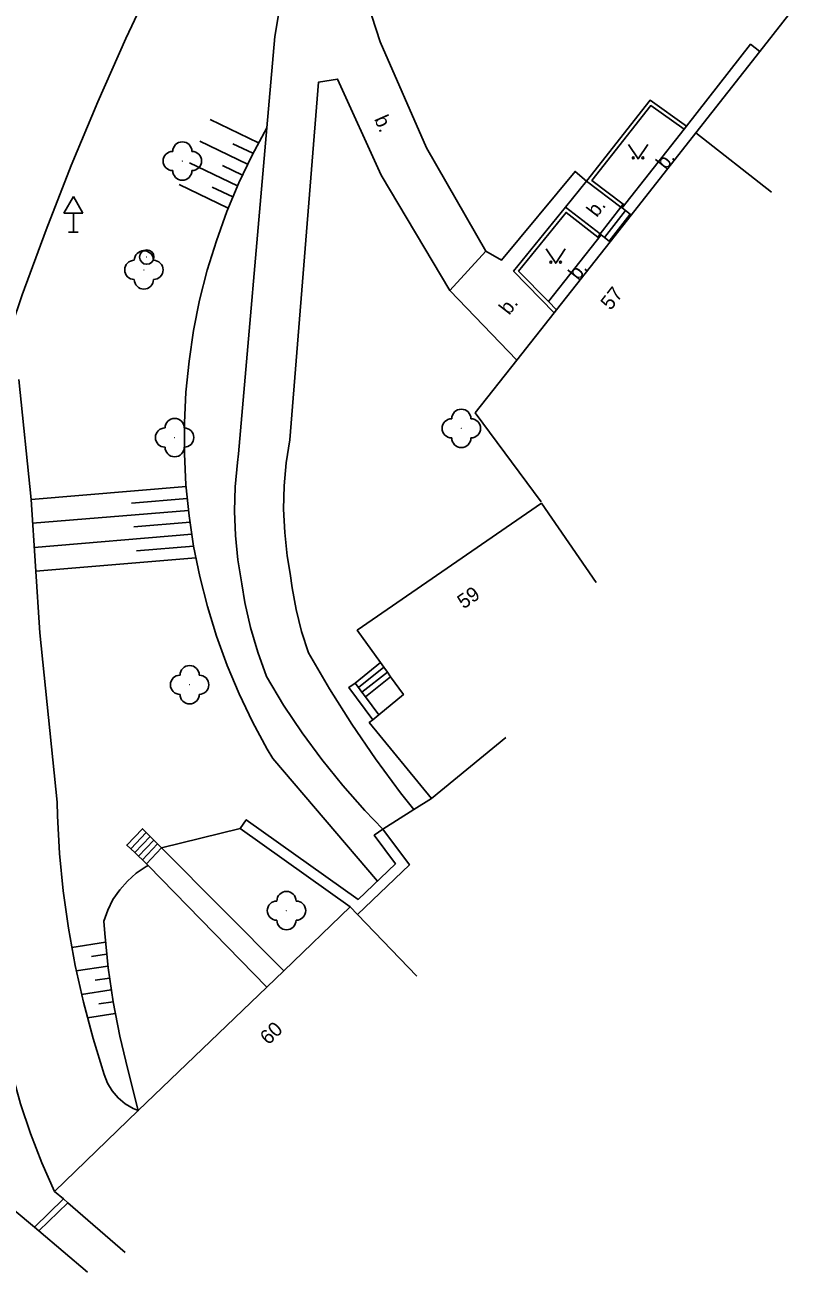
# Model space of a CAD drawing. Extents: x -582162 to -561283, y -1187583 to -1183539.
# Drawn here: x -571135.5 to -571095.4, y -1185071 to -1185006.1 of the extents above; entities that cross this region are included whole.
import ezdxf

# ---------------------------------------------------------------- set-up
doc = ezdxf.new("R2010")
doc.units = 0
for name, color, linetype in [('Vrstva 1', 7, 'Continuous'), ('Vrstva 10', 7, 'Continuous'), ('Vrstva 11', 7, 'Continuous'), ('Vrstva 12', 7, 'Continuous'), ('Vrstva 14', 7, 'Continuous'), ('Vrstva 3', 7, 'Continuous'), ('Vrstva 4', 7, 'Continuous'), ('Vrstva 6', 7, 'Continuous'), ('Vrstva 9', 7, 'Continuous')]:
    doc.layers.add(name, color=color, linetype=linetype)

# ---------------------------------------------------------------- blocks, each defined once
blk = doc.blocks.new('1.079')
at = {"layer": 'Vrstva 1'}
for radius in [0.75, 0.001]:
    blk.add_circle((0, -0.001), radius, dxfattribs=at)
blk = doc.blocks.new('3.130')
at = {"layer": 'Vrstva 1'}
blk.add_circle((0, 0), 0.001, dxfattribs=at)
for centre, start, end in [((0, 1), 0, 180), ((-1, 0), 90, 270), ((1, 0), 270, 90), ((0, -1), 180, 360)]:
    blk.add_arc(centre, 1, start, end, dxfattribs=at)
blk = doc.blocks.new('3.140')
at = {"layer": 'Vrstva 1'}
blk.add_lwpolyline([(-1, 1.5), (0, 0), (1, 1.5)], dxfattribs=at)
for centre in [(-0.5, 0.1), (0.5, 0.1)]:
    blk.add_circle(centre, 0.1, dxfattribs=at)
blk = doc.blocks.new('5.270')
at = {"layer": 'Vrstva 1'}
for p, q in [((0, 3.732), (-1, 2)), ((0, 3.732), (1, 2)), ((-1, 2), (1, 2)), ((0, 0), (0, 2)), ((-0.5, 0), (0.5, 0))]:
    blk.add_line(p, q, dxfattribs=at)

msp = doc.modelspace()

# ---------------------------------------------------------------- linework, layer by layer
at = {"layer": 'Vrstva 10'}
for points in [[(-571136.81, -1185023.55), (-571135.65, -1185020.14), (-571134.41, -1185016.77), (-571133.1, -1185013.41), (-571131.72, -1185010.09), (-571130.26, -1185006.8), (-571128.73, -1185003.55), (-571127.12, -1185000.33), (-571126.95, -1185000)], [(-571121.91, -1185000), (-571121.87, -1185000.51), (-571121.85, -1185001.92), (-571121.9, -1185003.09), (-571122.51, -1185006.69), (-571122.92, -1185011.45), (-571124.39, -1185028.42), (-571124.45, -1185028.87), (-571124.57, -1185030.14), (-571124.6, -1185031.41), (-571124.56, -1185032.68), (-571124.43, -1185033.95), (-571124.23, -1185035.2), (-571124.06, -1185036.16), (-571123.77, -1185037.47), (-571123.39, -1185038.76), (-571122.94, -1185040.02), (-571122.05, -1185041.51), (-571121.09, -1185042.95), (-571120.06, -1185044.35), (-571118.97, -1185045.7), (-571117.82, -1185047), (-571116.89, -1185047.97)], [(-571111.53, -1185017.88), (-571114.62, -1185012.49), (-571117.03, -1185006.97), (-571117.45, -1185005.63), (-571117.8, -1185004.27), (-571118.06, -1185002.89), (-571118.25, -1185001.5), (-571118.33, -1185000.62), (-571118.38, -1185000)], [(-571097.27, -1185007.48), (-571097.75, -1185007.1), (-571101.08, -1185011.37)], [(-571113.39, -1185019.93), (-571116.97, -1185013.92), (-571119.24, -1185008.91), (-571120.23, -1185009.07), (-571121.73, -1185027.69), (-571121.92, -1185028.89), (-571122.02, -1185030.1), (-571122.05, -1185031.31), (-571121.99, -1185032.53), (-571121.86, -1185033.73), (-571121.7, -1185034.65), (-571121.61, -1185035.4), (-571121.4, -1185036.54), (-571121.12, -1185037.67), (-571120.76, -1185038.78), (-571119.66, -1185040.67), (-571118.5, -1185042.51), (-571117.26, -1185044.31), (-571115.96, -1185046.07), (-571115.27, -1185046.95)], [(-571101.21, -1185011.53), (-571104.43, -1185015.62)], [(-571101.08, -1185011.37), (-571101.21, -1185011.53)], [(-571106.28, -1185014.23), (-571106.88, -1185013.72), (-571110.71, -1185018.35), (-571111.53, -1185017.88)], [(-571107.38, -1185015.59), (-571106.28, -1185014.23)], [(-571105.58, -1185016.98), (-571104.49, -1185015.58)], [(-571104.49, -1185015.58), (-571104.43, -1185015.62)], [(-571104.43, -1185015.62), (-571104.26, -1185015.76)], [(-571105.34, -1185017.17), (-571104.26, -1185015.76)], [(-571105.11, -1185017.35), (-571104.02, -1185015.95)], [(-571104.26, -1185015.76), (-571104.02, -1185015.95)], [(-571104.02, -1185015.95), (-571103.96, -1185016)], [(-571105.53, -1185017.02), (-571105.58, -1185016.98)], [(-571105.53, -1185017.02), (-571108.27, -1185020.5)], [(-571105.34, -1185017.17), (-571105.53, -1185017.02)], [(-571105.11, -1185017.35), (-571105.34, -1185017.17)], [(-571105.06, -1185017.39), (-571105.11, -1185017.35)], [(-571113.39, -1185019.93), (-571111.53, -1185017.88)], [(-571109.91, -1185023.55), (-571113.39, -1185019.93)], [(-571118.33, -1185040.36), (-571117.01, -1185039.3)], [(-571118.15, -1185040.6), (-571116.83, -1185039.54)], [(-571117.97, -1185040.84), (-571116.65, -1185039.79)], [(-571117.79, -1185041.08), (-571116.48, -1185040.03)], [(-571129.2, -1185048.15), (-571129.4, -1185047.95), (-571130.21, -1185048.8), (-571130, -1185048.99)], [(-571129.2, -1185048.15), (-571130, -1185048.99)], [(-571129, -1185048.35), (-571129.2, -1185048.15)], [(-571129, -1185048.35), (-571129.8, -1185049.19)], [(-571128.8, -1185048.55), (-571129.6, -1185049.38)], [(-571128.61, -1185048.74), (-571129.39, -1185049.57)], [(-571128.8, -1185048.55), (-571129, -1185048.35)], [(-571128.61, -1185048.74), (-571128.8, -1185048.55)], [(-571128.4, -1185048.95), (-571128.61, -1185048.74)], [(-571130, -1185048.99), (-571129.8, -1185049.19)], [(-571129.8, -1185049.19), (-571129.6, -1185049.38)], [(-571129.6, -1185049.38), (-571129.39, -1185049.57)], [(-571129.18, -1185049.77), (-571128.4, -1185048.95)], [(-571122.04, -1185055.35), (-571128.4, -1185048.95)], [(-571129.39, -1185049.57), (-571129.18, -1185049.77)], [(-571129.18, -1185049.77), (-571129.09, -1185049.86), (-571122.92, -1185056.2)]]:
    msp.add_lwpolyline(points, dxfattribs=at)
at = {"layer": 'Vrstva 12'}
for points in [[(-571125.87, -1185011.02), (-571123.36, -1185012.23)], [(-571126.41, -1185012.15), (-571123.93, -1185013.34)], [(-571124.69, -1185012.28), (-571123.65, -1185012.78)], [(-571126.95, -1185013.28), (-571124.45, -1185014.48)], [(-571125.23, -1185013.41), (-571124.19, -1185013.91)], [(-571127.49, -1185014.4), (-571124.94, -1185015.63)], [(-571125.77, -1185014.54), (-571124.7, -1185015.05)], [(-571135.19, -1185030.8), (-571127.12, -1185030.12)], [(-571129.97, -1185030.99), (-571127.07, -1185030.75)], [(-571135.11, -1185032.04), (-571127, -1185031.37)], [(-571129.84, -1185032.23), (-571126.92, -1185031.99)], [(-571135.03, -1185033.3), (-571126.83, -1185032.61)], [(-571129.71, -1185033.48), (-571126.73, -1185033.23)], [(-571134.95, -1185034.54), (-571126.62, -1185033.85)], [(-571133.07, -1185054.13), (-571131.32, -1185053.86)], [(-571132.04, -1185054.6), (-571131.26, -1185054.48)], [(-571132.84, -1185055.35), (-571131.19, -1185055.1)], [(-571131.85, -1185055.83), (-571131.11, -1185055.72)], [(-571132.56, -1185056.58), (-571131.02, -1185056.34)], [(-571131.66, -1185057.07), (-571130.92, -1185056.96)], [(-571132.26, -1185057.79), (-571130.81, -1185057.57)]]:
    msp.add_lwpolyline(points, dxfattribs=at)
at = {"layer": 'Vrstva 4'}
for points in [[(-571095.38, -1185005.06), (-571097.27, -1185007.48)], [(-571097.27, -1185007.48), (-571100.59, -1185011.72)], [(-571100.59, -1185011.72), (-571103.96, -1185016)], [(-571096.65, -1185014.8), (-571100.59, -1185011.72)], [(-571103.96, -1185016), (-571105.06, -1185017.39)], [(-571105.06, -1185017.39), (-571107.85, -1185020.93)], [(-571107.97, -1185021.09), (-571109.91, -1185023.55)], [(-571107.85, -1185020.93), (-571107.97, -1185021.09)], [(-571109.91, -1185023.55), (-571112.08, -1185026.3)], [(-571112.08, -1185026.3), (-571108.64, -1185030.92)], [(-571105.79, -1185035.12), (-571108.63, -1185031), (-571118.22, -1185037.61), (-571117.01, -1185039.3)], [(-571117.01, -1185039.3), (-571116.83, -1185039.54)], [(-571116.83, -1185039.54), (-571116.65, -1185039.79)], [(-571116.48, -1185040.03), (-571115.81, -1185040.96), (-571117.1, -1185042.02)], [(-571116.65, -1185039.79), (-571116.48, -1185040.03)], [(-571117.41, -1185042.28), (-571117.59, -1185042.42), (-571114.36, -1185046.37)], [(-571117.1, -1185042.02), (-571117.41, -1185042.28)], [(-571114.36, -1185046.37), (-571110.49, -1185043.2)], [(-571118.58, -1185052.02), (-571122.04, -1185055.35)], [(-571118.2, -1185052.42), (-571118.58, -1185052.02)], [(-571115.11, -1185055.62), (-571118.2, -1185052.42)], [(-571122.04, -1185055.35), (-571122.92, -1185056.2)], [(-571122.92, -1185056.2), (-571129.61, -1185062.62), (-571133.97, -1185066.83), (-571133.51, -1185067.22)], [(-571133.51, -1185067.22), (-571133.28, -1185067.42)], [(-571133.28, -1185067.42), (-571130.29, -1185070.01)], [(-571136.07, -1185067.81), (-571135.02, -1185068.69)], [(-571135.02, -1185068.69), (-571134.79, -1185068.88)], [(-571134.79, -1185068.88), (-571132.25, -1185071.03)]]:
    msp.add_lwpolyline(points, dxfattribs=at)
at = {"layer": 'Vrstva 9'}
for points in [[(-571101.08, -1185011.37), (-571102.98, -1185010.02), (-571106.28, -1185014.23)], [(-571104.49, -1185015.58), (-571104.37, -1185015.42), (-571106, -1185014.19), (-571102.94, -1185010.29), (-571101.21, -1185011.53)], [(-571117.17, -1185050.67), (-571122.61, -1185044.29), (-571122.9, -1185043.8), (-571123.67, -1185042.38), (-571124.37, -1185040.93), (-571124.99, -1185039.44), (-571125.54, -1185037.92), (-571126.01, -1185036.38), (-571126.41, -1185034.82), (-571126.73, -1185033.23), (-571126.97, -1185031.65), (-571127.13, -1185030.04), (-571127.21, -1185028.43), (-571127.21, -1185026.82), (-571127.13, -1185025.21), (-571126.97, -1185023.61), (-571126.74, -1185022.01), (-571126.42, -1185020.43), (-571126.02, -1185018.87), (-571125.55, -1185017.33), (-571125, -1185015.81), (-571124.38, -1185014.32), (-571123.69, -1185012.87), (-571122.92, -1185011.45)], [(-571106.28, -1185014.23), (-571104.49, -1185015.58)], [(-571107.38, -1185015.59), (-571110.08, -1185018.92), (-571107.97, -1185021.09)], [(-571105.58, -1185016.98), (-571107.38, -1185015.59)], [(-571108.27, -1185020.5), (-571109.82, -1185018.91), (-571107.35, -1185015.86), (-571105.7, -1185017.14), (-571105.58, -1185016.98)], [(-571107.85, -1185020.93), (-571108.27, -1185020.5)], [(-571129.09, -1185049.86), (-571129.21, -1185049.92), (-571129.72, -1185050.26), (-571130.18, -1185050.67), (-571130.58, -1185051.12), (-571130.93, -1185051.63), (-571131.2, -1185052.18), (-571131.4, -1185052.76), (-571131.36, -1185053.4), (-571131.18, -1185055.19), (-571130.92, -1185056.96), (-571130.58, -1185058.74), (-571130.16, -1185060.49), (-571129.61, -1185062.62), (-571129.88, -1185062.51), (-571130.29, -1185062.27), (-571130.66, -1185061.96), (-571130.97, -1185061.6), (-571131.21, -1185061.19), (-571131.38, -1185060.74), (-571131.96, -1185058.87), (-571132.47, -1185056.97), (-571132.9, -1185055.06), (-571133.25, -1185053.13), (-571133.52, -1185051.18), (-571133.71, -1185049.23), (-571133.82, -1185047.27), (-571133.84, -1185046.57), (-571134.74, -1185037.75), (-571135.19, -1185030.8), (-571135.83, -1185024.56)], [(-571133.97, -1185066.83), (-571134.63, -1185065.34), (-571135.22, -1185063.82), (-571135.74, -1185062.27), (-571136.18, -1185060.7), (-571136.54, -1185059.11), (-571136.82, -1185057.5), (-571137.02, -1185055.89), (-571137.15, -1185054.26), (-571137.19, -1185052.9), (-571138.23, -1185042.22), (-571138.33, -1185040.13), (-571138.34, -1185038.04), (-571138.28, -1185035.95), (-571138.13, -1185033.87), (-571137.81, -1185031.06)], [(-571117.41, -1185042.28), (-571118.65, -1185040.59), (-571118.33, -1185040.36)], [(-571118.33, -1185040.36), (-571118.15, -1185040.6)], [(-571118.15, -1185040.6), (-571117.97, -1185040.84)], [(-571117.97, -1185040.84), (-571117.79, -1185041.08)], [(-571117.79, -1185041.08), (-571117.1, -1185042.02)], [(-571115.27, -1185046.95), (-571114.36, -1185046.37)], [(-571116.89, -1185047.97), (-571117.33, -1185048.29), (-571116.23, -1185049.77), (-571118.17, -1185051.63), (-571123.99, -1185047.48), (-571124.31, -1185047.93), (-571118.58, -1185052.02)], [(-571116.89, -1185047.97), (-571115.27, -1185046.95)], [(-571128.4, -1185048.95), (-571124.31, -1185047.93)], [(-571118.2, -1185052.42), (-571115.5, -1185049.83), (-571116.89, -1185047.97)], [(-571135.02, -1185068.69), (-571133.51, -1185067.22)], [(-571134.79, -1185068.88), (-571133.28, -1185067.42)]]:
    msp.add_lwpolyline(points, dxfattribs=at)

# ---------------------------------------------------------------- block references
at = {"layer": 'Vrstva 1', "xscale": 0.5, "yscale": 0.5}
msp.add_blockref('1.079', (-571129.17, -1185018.18), dxfattribs=at)
at = {"layer": 'Vrstva 11', "xscale": 0.5, "yscale": 0.5}
for p in [(-571127.32, -1185013.18), (-571129.32, -1185018.85), (-571127.72, -1185027.58), (-571112.8, -1185027.1), (-571126.94, -1185040.45), (-571121.9, -1185052.21)]:
    msp.add_blockref('3.130', p, dxfattribs=at)
at = {"layer": 'Vrstva 3', "xscale": 0.5, "yscale": 0.5}
for p in [(-571103.6, -1185013.07), (-571107.89, -1185018.5)]:
    msp.add_blockref('3.140', p, dxfattribs=at)
at = {"layer": 'Vrstva 9', "xscale": 0.5, "yscale": 0.5}
msp.add_blockref('5.270', (-571132.99, -1185016.89), dxfattribs=at)

# ---------------------------------------------------------------- texts
at = {"layer": 'Vrstva 14'}
for rotation, p in [(293.612, (-571117.35, -1185010.99)), (51.787, (-571102.15, -1185013.67)), (52.278, (-571105.75, -1185016.15)), (51.787, (-571106.71, -1185019.43)), (52.278, (-571110.31, -1185021.24))]:
    msp.add_text('b.', height=0.75, rotation=rotation, dxfattribs=at).set_placement(p)
at = {"layer": 'Vrstva 6'}
for s, rotation, p in [('57', 51.788, (-571105.03, -1185020.99)), ('59', 34.583, (-571112.68, -1185036.53)), ('60', 43.864, (-571122.84, -1185059.24))]:
    msp.add_text(s, height=0.75, rotation=rotation, dxfattribs=at).set_placement(p)

doc.saveas('drawing.dxf')
